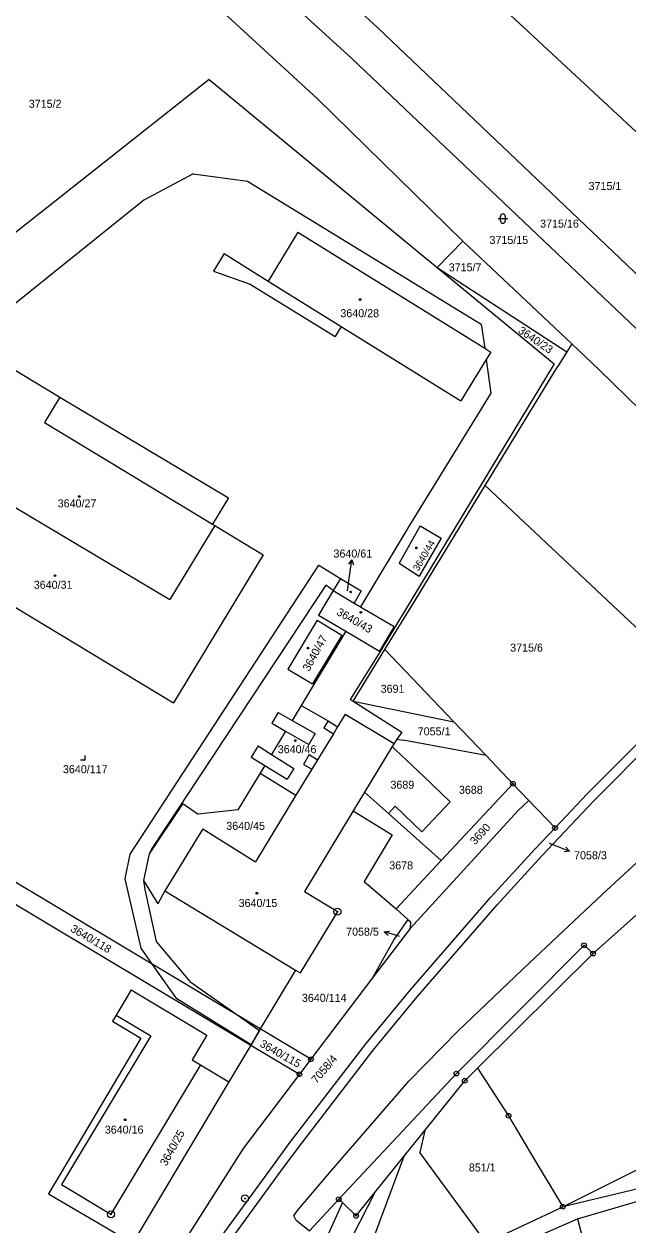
# Model space of a CAD drawing. Extents: x -593183 to -588034, y -1130415 to -1124994.
# Drawn here: x -592142.2 to -592013.9, y -1129007.5 to -1128752.4 of the extents above; entities that cross this region are included whole.
import ezdxf

# ---------------------------------------------------------------- set-up
doc = ezdxf.new("R2010")
doc.units = 0
for name, color, linetype in [('Vrstva 1', 7, 'Continuous'), ('Vrstva 16', 7, 'Continuous'), ('Vrstva 18', 7, 'Continuous'), ('Vrstva 19', 7, 'Continuous'), ('Vrstva 24', 7, 'Continuous'), ('Vrstva 25', 7, 'Continuous'), ('Vrstva 27', 7, 'Continuous'), ('Vrstva 4', 7, 'Continuous')]:
    doc.layers.add(name, color=color, linetype=linetype)

msp = doc.modelspace()

# ---------------------------------------------------------------- linework, layer by layer
at = {"layer": 'Vrstva 1'}
for p, q in [((-592103.26, -1128719.62), (-592067.03, -1128753.27)), ((-592072.54, -1128759.73), (-592111.35, -1128724.29)), ((-592079.84, -1128768.35), (-592120.68, -1128730.71)), ((-592045.17, -1128744.6), (-591991.36, -1128794.7)), ((-592006, -1128811.34), (-592067.03, -1128753.27)), ((-592012.13, -1128817.1), (-592072.54, -1128759.73)), ((-592102.85, -1128764.19), (-592162.03, -1128810.99)), ((-592102.85, -1128764.19), (-592054.41, -1128804.16)), ((-592048.94, -1128798.53), (-592079.84, -1128768.35)), ((-592106.21, -1128784.23), (-592116.74, -1128789.85)), ((-592106.21, -1128784.23), (-592094.67, -1128785.82)), ((-592094.67, -1128785.82), (-592045.04, -1128816.2)), ((-592116.74, -1128789.85), (-592152.74, -1128818.77)), ((-592083.98, -1128796.67), (-592090.33, -1128807.02)), ((-592083.98, -1128796.67), (-592044.32, -1128821.3)), ((-592048.94, -1128798.53), (-592054.41, -1128804.16)), ((-592048.94, -1128798.53), (-592025.85, -1128820.36)), ((-592099.62, -1128801.14), (-592101.88, -1128804.93)), ((-592099.62, -1128801.14), (-592090.33, -1128807.02)), ((-592101.88, -1128804.93), (-592094.16, -1128807.67)), ((-592054.41, -1128804.16), (-592026.86, -1128822.02)), ((-592054.41, -1128804.16), (-592029.6, -1128824.63)), ((-592094.16, -1128807.67), (-592076.09, -1128818.81)), ((-592045.04, -1128816.2), (-592044.32, -1128821.3)), ((-592074.77, -1128816.69), (-592076.09, -1128818.81)), ((-592074.77, -1128816.69), (-592049.42, -1128832.44)), ((-592044.32, -1128821.3), (-592043.02, -1128822.11)), ((-592025.85, -1128820.36), (-592026.86, -1128822.02)), ((-592025.85, -1128820.36), (-592020.07, -1128825.83)), ((-592043.99, -1128823.68), (-592049.42, -1128832.44)), ((-592043.02, -1128822.11), (-592043.99, -1128823.68)), ((-592043.99, -1128823.68), (-592042.99, -1128830.8)), ((-592026.86, -1128822.02), (-592028.84, -1128825.26)), ((-592145.28, -1128825.15), (-592134.52, -1128831.66)), ((-592029.6, -1128824.63), (-592066.55, -1128885.73)), ((-592044.19, -1128850.43), (-592028.84, -1128825.26)), ((-592020.07, -1128825.83), (-592011.24, -1128834.42)), ((-592134.52, -1128831.66), (-592098.76, -1128853.1)), ((-592042.99, -1128830.8), (-592060.16, -1128858.69)), ((-592158.28, -1128846.67), (-592111.17, -1128874.67)), ((-592059.04, -1128874.76), (-592044.19, -1128850.43)), ((-592044.19, -1128850.43), (-592011.13, -1128881.51)), ((-592098.76, -1128853.1), (-592102.16, -1128858.65)), ((-592101.66, -1128858.95), (-592111.17, -1128874.67)), ((-592102.16, -1128858.65), (-592101.66, -1128858.95)), ((-592101.66, -1128858.95), (-592091.39, -1128865.17)), ((-592060.16, -1128858.69), (-592070.7, -1128876.23)), ((-592058.02, -1128859), (-592062.51, -1128866.95)), ((-592058.02, -1128859), (-592053.55, -1128861.61)), ((-592167.58, -1128862.07), (-592110.38, -1128896.61)), ((-592053.55, -1128861.61), (-592058.25, -1128869.67)), ((-592091.39, -1128865.17), (-592110.38, -1128896.61)), ((-592062.51, -1128866.95), (-592058.25, -1128869.67)), ((-592074.95, -1128870.22), (-592076.53, -1128872.72)), ((-592074.95, -1128870.22), (-592070.57, -1128872.81)), ((-592076.53, -1128872.72), (-592079.65, -1128877.98)), ((-592076.53, -1128872.72), (-592072.04, -1128875.42)), ((-592070.57, -1128872.81), (-592072.04, -1128875.42)), ((-592065.5, -1128885.25), (-592059.04, -1128874.76)), ((-592072.04, -1128875.42), (-592070.7, -1128876.23)), ((-592070.7, -1128876.23), (-592063.56, -1128880.39)), ((-592079.87, -1128879.07), (-592086.1, -1128889.43)), ((-592079.87, -1128879.07), (-592074.66, -1128882.2)), ((-592079.65, -1128877.98), (-592073.83, -1128881.42)), ((-592073.83, -1128881.42), (-592083.28, -1128897.14)), ((-592074.66, -1128882.2), (-592080.87, -1128892.56)), ((-592073.83, -1128881.42), (-592066.68, -1128885.65)), ((-592063.56, -1128880.39), (-592066.68, -1128885.65)), ((-592072.28, -1128896.28), (-592065.5, -1128885.25)), ((-592052.34, -1128899.07), (-592065.5, -1128885.25)), ((-592066.55, -1128885.73), (-592072.88, -1128895.91)), ((-592086.1, -1128889.43), (-592080.87, -1128892.56)), ((-592083.28, -1128897.14), (-592085.21, -1128900.33)), ((-592083.28, -1128897.14), (-592077.57, -1128900.45)), ((-592072.88, -1128895.91), (-592072.28, -1128896.28)), ((-592072.28, -1128896.28), (-592061.95, -1128902.84)), ((-592072.28, -1128896.28), (-592050.87, -1128900.61)), ((-592088.19, -1128898.63), (-592089.56, -1128900.94)), ((-592088.19, -1128898.63), (-592085.21, -1128900.33)), ((-592077.57, -1128900.45), (-592075.57, -1128901.7)), ((-592073.92, -1128899.03), (-592075.57, -1128901.7)), ((-592073.92, -1128899.03), (-592063.57, -1128905.21)), ((-592050.87, -1128900.61), (-592052.34, -1128899.07)), ((-592050.87, -1128900.61), (-592044.03, -1128907.79)), ((-592022.54, -1128915.93), (-592005.97, -1128899.27)), ((-592086.61, -1128902.63), (-592089.59, -1128907.55)), ((-592089.56, -1128900.94), (-592086.61, -1128902.63)), ((-592076.45, -1128903.16), (-592079.83, -1128908.74)), ((-592075.57, -1128901.7), (-592076.45, -1128903.16)), ((-592061.95, -1128902.84), (-592062.97, -1128904.33)), ((-592004.86, -1128901.01), (-592021.13, -1128917.4)), ((-592092.43, -1128905.77), (-592093.89, -1128908.12)), ((-592092.43, -1128905.77), (-592089.59, -1128907.55)), ((-592063.97, -1128905.86), (-592069.83, -1128915.56)), ((-592063.57, -1128905.21), (-592063.97, -1128905.86)), ((-592063.97, -1128905.86), (-592063.31, -1128906.49)), ((-592062.97, -1128904.33), (-592063.57, -1128905.21)), ((-592062.97, -1128904.33), (-592061.67, -1128904.57)), ((-592044.03, -1128907.79), (-592061.67, -1128904.57)), ((-592093.89, -1128908.12), (-592091.01, -1128909.89)), ((-592063.31, -1128906.49), (-592057.32, -1128912.21)), ((-592044.03, -1128907.79), (-592038.33, -1128913.78)), ((-592091.01, -1128909.89), (-592092, -1128911.52)), ((-592081.04, -1128910.7), (-592084.4, -1128916.23)), ((-592079.83, -1128908.74), (-592081.04, -1128910.7)), ((-592092, -1128911.52), (-592096.75, -1128919.36)), ((-592092, -1128911.52), (-592084.4, -1128916.23)), ((-592057.32, -1128912.21), (-592051.63, -1128917.65)), ((-592069.83, -1128915.56), (-592072.25, -1128919.57)), ((-592069.83, -1128915.56), (-592064.78, -1128920.08)), ((-592053.58, -1128930.11), (-592039.22, -1128914.74)), ((-592039.22, -1128914.74), (-592038.33, -1128913.78)), ((-592038.33, -1128913.78), (-592034.95, -1128917.33)), ((-592025.92, -1128919.5), (-592022.54, -1128915.93)), ((-592108.4, -1128917.98), (-592115.56, -1128928.68)), ((-592108.4, -1128917.98), (-592105.15, -1128920.28)), ((-592084.4, -1128916.23), (-592093.01, -1128930.37)), ((-592063.32, -1128918.57), (-592064.78, -1128920.08)), ((-592063.32, -1128918.57), (-592057.68, -1128923.98)), ((-592057.68, -1128923.98), (-592051.63, -1128917.65)), ((-592037.21, -1128919.47), (-592034.95, -1128917.33)), ((-592034.95, -1128917.33), (-592029.39, -1128923.17)), ((-592032.22, -1128929.13), (-592021.13, -1128917.4)), ((-592096.75, -1128919.36), (-592105.15, -1128920.28)), ((-592072.25, -1128919.57), (-592082.62, -1128936.71)), ((-592072.25, -1128919.57), (-592063.95, -1128924.65)), ((-592064.78, -1128920.08), (-592053.58, -1128930.11)), ((-592037.21, -1128919.47), (-592060.18, -1128944.56)), ((-592029.39, -1128923.17), (-592025.92, -1128919.5)), ((-592091.97, -1128965.87), (-592166.56, -1128921.21)), ((-592104.16, -1128923.39), (-592112.26, -1128936.52)), ((-592104.16, -1128923.39), (-592093.01, -1128930.37)), ((-592033.6, -1128927.63), (-592029.39, -1128923.17)), ((-592063.95, -1128924.65), (-592069.94, -1128934.53)), ((-592115.56, -1128928.68), (-592116.81, -1128934.36)), ((-592043.11, -1128937.92), (-592033.6, -1128927.63)), ((-592160.1, -1128929.74), (-592094.02, -1128969.3)), ((-592053.58, -1128930.11), (-592063.15, -1128940.35)), ((-592032.22, -1128929.13), (-592041.64, -1128939.49)), ((-592021.3, -1128949.87), (-591998.99, -1128929.89)), ((-592116.81, -1128934.36), (-592113.71, -1128939.28)), ((-592069.94, -1128934.53), (-592063.15, -1128940.35)), ((-592112.26, -1128936.52), (-592113.71, -1128939.28)), ((-592112.26, -1128936.52), (-592084.52, -1128953.36)), ((-592082.62, -1128936.71), (-592075.59, -1128940.96)), ((-592060.11, -1128957.59), (-592043.11, -1128937.92)), ((-592075.59, -1128940.96), (-592083.49, -1128953.98)), ((-592063.15, -1128940.35), (-592060.64, -1128942.62)), ((-592058.69, -1128959.05), (-592041.64, -1128939.49)), ((-592060.64, -1128942.62), (-592063.57, -1128946.78)), ((-592060.64, -1128942.62), (-592060.05, -1128943.15)), ((-592060.05, -1128943.15), (-592060.18, -1128944.56)), ((-592060.18, -1128944.56), (-592068.12, -1128955.02)), ((-592063.57, -1128946.78), (-592068.12, -1128955.02)), ((-592045.87, -1128974.22), (-592021.3, -1128949.87)), ((-592084.52, -1128953.36), (-592091.97, -1128965.87)), ((-592084.52, -1128953.36), (-592083.49, -1128953.98)), ((-592068.12, -1128955.02), (-592081.24, -1128972.3)), ((-592119.41, -1128957.6), (-592122.6, -1128962.93)), ((-592119.41, -1128957.6), (-592103.36, -1128967.21)), ((-592069.52, -1128968.96), (-592060.11, -1128957.59)), ((-592068, -1128970.36), (-592058.69, -1128959.05)), ((-592122.6, -1128962.93), (-592123.37, -1128964.22)), ((-592123.37, -1128964.22), (-592117.35, -1128967.82)), ((-592122.6, -1128962.93), (-592115.25, -1128967.34)), ((-592091.97, -1128965.87), (-592094.02, -1128969.3)), ((-592081.24, -1128972.3), (-592091.97, -1128965.87)), ((-592117.35, -1128967.82), (-592136.92, -1129000.87)), ((-592115.25, -1128967.34), (-592134.16, -1128998.91)), ((-592103.36, -1128967.21), (-592106.48, -1128972.41)), ((-592094.02, -1128969.3), (-592098.65, -1128977.08)), ((-592094.02, -1128969.3), (-592083.67, -1128975.5)), ((-592085.61, -1128989.91), (-592069.52, -1128968.96)), ((-592083.87, -1128991.07), (-592068, -1128970.36)), ((-592104.67, -1128973.49), (-592123.69, -1129005.24)), ((-592106.48, -1128972.41), (-592104.67, -1128973.49)), ((-592104.67, -1128973.49), (-592098.65, -1128977.08)), ((-592081.24, -1128972.3), (-592083.67, -1128975.5)), ((-592048.57, -1128976.89), (-592045.87, -1128974.22)), ((-592045.87, -1128974.22), (-592039.25, -1128984.31)), ((-592098.65, -1128977.08), (-592175.59, -1129106.28)), ((-592083.67, -1128975.5), (-592095.63, -1128991.25)), ((-592057.04, -1128987.44), (-592048.57, -1128976.89)), ((-592039.25, -1128984.31), (-592034.66, -1128992.08)), ((-592027.75, -1129003.63), (-591985.78, -1128982.71)), ((-592061.52, -1128993), (-592057.04, -1128987.44)), ((-592057.04, -1128987.44), (-592058.1, -1128992.14)), ((-592089.15, -1128994.78), (-592085.61, -1128989.91)), ((-592095.63, -1128991.25), (-592122.16, -1129033.04)), ((-592087.6, -1128996.06), (-592083.87, -1128991.07)), ((-592044.03, -1129011.3), (-592058.1, -1128992.14)), ((-592034.66, -1128992.08), (-592027.75, -1129003.63)), ((-591977.29, -1128991.55), (-592027.75, -1129003.63)), ((-592101.98, -1129012.35), (-592089.15, -1128994.78)), ((-592061.52, -1128993), (-592068.58, -1129011.91)), ((-592067.64, -1129000.62), (-592061.52, -1128993)), ((-592100.25, -1129013.46), (-592087.6, -1128996.06)), ((-592134.16, -1128998.91), (-592123.69, -1129005.24)), ((-592136.92, -1129000.87), (-592122.45, -1129009.39)), ((-592081.56, -1129008.78), (-592075.31, -1129002.03)), ((-592074.55, -1129002.77), (-592078.41, -1129011.34)), ((-592075.31, -1129002.03), (-592074.55, -1129002.77)), ((-592074.55, -1129002.77), (-592071.64, -1129005.6)), ((-592067.64, -1129000.62), (-592074.5, -1129014.01)), ((-592071.64, -1129005.6), (-592067.64, -1129000.62)), ((-592024.59, -1129006.21), (-592010.12, -1129001.94)), ((-592044.03, -1129011.3), (-592027.75, -1129003.63)), ((-592042.85, -1129014.16), (-592024.59, -1129006.21)), ((-592024.59, -1129006.21), (-592014.41, -1129044.75))]:
    msp.add_line(p, q, dxfattribs=at)
at = {"layer": 'Vrstva 16'}
for p, q in [((-592073.44, -1128872.81), (-592072.96, -1128869.22)), ((-592030.66, -1128926.39), (-592029.12, -1128927.01)), ((-592062.44, -1128946.21), (-592062.77, -1128946.11))]:
    msp.add_line(p, q, dxfattribs=at)
at = {"layer": 'Vrstva 24'}
for centre, radius in [((-592038.33, -1128913.78), 0.5), ((-592038.33, -1128913.78), 0.0327), ((-592029.39, -1128923.17), 0.5), ((-592029.39, -1128923.17), 0.0327), ((-592075.59, -1128940.96), 0.75), ((-592075.59, -1128940.96), 0.0903), ((-592023.23, -1128948.1), 0.5), ((-592023.23, -1128948.1), 0.0327), ((-592021.3, -1128949.87), 0.5), ((-592021.3, -1128949.87), 0.0327), ((-592081.24, -1128972.3), 0.5), ((-592081.24, -1128972.3), 0.0327), ((-592083.67, -1128975.5), 0.5), ((-592083.67, -1128975.5), 0.0327), ((-592050.32, -1128975.34), 0.5), ((-592050.32, -1128975.34), 0.0327), ((-592048.57, -1128976.89), 0.5), ((-592048.57, -1128976.89), 0.0327), ((-592039.25, -1128984.31), 0.5), ((-592039.25, -1128984.31), 0.0327), ((-592095.21, -1129001.88), 0.75), ((-592095.21, -1129001.88), 0.0903), ((-592075.31, -1129002.03), 0.5), ((-592075.31, -1129002.03), 0.0327), ((-592123.69, -1129005.24), 0.75), ((-592123.69, -1129005.24), 0.0903), ((-592071.64, -1129005.6), 0.5), ((-592027.75, -1129003.63), 0.5), ((-592027.75, -1129003.63), 0.0327), ((-592071.64, -1129005.6), 0.0327)]:
    msp.add_circle(centre, radius, dxfattribs=at)
at = {"layer": 'Vrstva 25'}
for p, q in [((-592040.94, -1128794.25), (-592040.94, -1128793.25)), ((-592039.94, -1128793.25), (-592039.94, -1128794.25)), ((-592041.44, -1128793.75), (-592039.44, -1128793.75)), ((-592072.96, -1128869.22), (-592072.57, -1128866.25)), ((-592129.16, -1128908.8), (-592129.16, -1128907.8)), ((-592129.16, -1128908.8), (-592130.16, -1128908.8)), ((-592029.12, -1128927.01), (-592026.34, -1128928.13)), ((-592062.77, -1128946.11), (-592065.65, -1128945.27))]:
    msp.add_line(p, q, dxfattribs=at)
for points in [[(-592073.19, -1128867.17), (-592072.57, -1128866.25), (-592072.2, -1128867.3)], [(-592027.08, -1128927.29), (-592026.34, -1128928.13), (-592027.45, -1128928.22)], [(-592064.83, -1128946.03), (-592065.65, -1128945.27), (-592064.55, -1128945.07)]]:
    msp.add_lwpolyline(points, dxfattribs=at)
for centre, radius in [((-592070.78, -1128810.95), 0.175), ((-592070.78, -1128810.95), 0.15), ((-592130.43, -1128852.78), 0.175), ((-592130.43, -1128852.78), 0.15), ((-592058.84, -1128863.69), 0.175), ((-592058.84, -1128863.69), 0.15), ((-592135.57, -1128869.58), 0.175), ((-592135.57, -1128869.58), 0.15), ((-592072.79, -1128873.05), 0.175), ((-592072.79, -1128873.05), 0.15), ((-592070.62, -1128877.4), 0.175), ((-592070.62, -1128877.4), 0.15), ((-592081.83, -1128884.98), 0.175), ((-592081.83, -1128884.98), 0.15), ((-592084.53, -1128904.62), 0.175), ((-592084.53, -1128904.62), 0.15), ((-592092.7, -1128937.04), 0.175), ((-592092.7, -1128937.04), 0.15), ((-592120.69, -1128985.17), 0.175), ((-592120.69, -1128985.17), 0.15)]:
    msp.add_circle(centre, radius, dxfattribs=at)
for centre, start, end in [((-592040.44, -1128793.25), 90, 180), ((-592040.44, -1128793.25), 0, 90), ((-592040.44, -1128794.25), 180, 270), ((-592040.44, -1128794.25), 270, 0)]:
    msp.add_arc(centre, 0.5, start, end, dxfattribs=at)
at = {"layer": 'Vrstva 27'}
for p, q in [((-592119.6, -1128928.75), (-592079.57, -1128867.39)), ((-592079.57, -1128867.39), (-592074.95, -1128870.22)), ((-592078.04, -1128871.62), (-592115.03, -1128927.56)), ((-592076.53, -1128872.72), (-592078.04, -1128871.62)), ((-592074.95, -1128870.22), (-592076.53, -1128872.72)), ((-592120.65, -1128934), (-592119.6, -1128928.75)), ((-592115.56, -1128928.68), (-592116.81, -1128934.36)), ((-592115.03, -1128927.56), (-592115.56, -1128928.68)), ((-592117.3, -1128948.75), (-592120.65, -1128934)), ((-592116.81, -1128934.36), (-592116.5, -1128936.23)), ((-592116.5, -1128936.23), (-592114.1, -1128947.3)), ((-592114.87, -1128952.16), (-592117.3, -1128948.75)), ((-592114.1, -1128947.3), (-592106.97, -1128955.82)), ((-592109.68, -1128959.45), (-592114.87, -1128952.16)), ((-592106.97, -1128955.82), (-592096.49, -1128963.17)), ((-592094.45, -1128968.86), (-592109.68, -1128959.45)), ((-592096.49, -1128963.17), (-592092.57, -1128965.91)), ((-592092.17, -1128966.19), (-592093.94, -1128969.17)), ((-592092.57, -1128965.91), (-592092.17, -1128966.19)), ((-592093.94, -1128969.17), (-592094.45, -1128968.86))]:
    msp.add_line(p, q, dxfattribs=at)
at = {"layer": 'Vrstva 4'}
for p, q in [((-592090.33, -1128807.02), (-592074.77, -1128816.69)), ((-592134.52, -1128831.66), (-592137.8, -1128837.08)), ((-592137.8, -1128837.08), (-592102.16, -1128858.65)), ((-592085.21, -1128900.33), (-592080.34, -1128903.12)), ((-592077.57, -1128900.45), (-592078.46, -1128901.89)), ((-592086.61, -1128902.63), (-592081.67, -1128905.46)), ((-592080.34, -1128903.12), (-592081.67, -1128905.46)), ((-592078.46, -1128901.89), (-592076.45, -1128903.16)), ((-592089.59, -1128907.55), (-592084.85, -1128910.54)), ((-592081.63, -1128907.61), (-592082.82, -1128909.69)), ((-592081.63, -1128907.61), (-592079.83, -1128908.74)), ((-592091.01, -1128909.89), (-592086.27, -1128912.81)), ((-592084.85, -1128910.54), (-592086.27, -1128912.81)), ((-592082.82, -1128909.69), (-592081.04, -1128910.7)), ((-592019.47, -1128937.42), (-591995.39, -1128915)), ((-592034.82, -1128951.86), (-592019.47, -1128937.42)), ((-592050.32, -1128975.34), (-592023.23, -1128948.1)), ((-592023.23, -1128948.1), (-592021.3, -1128949.87)), ((-592050.03, -1128966.35), (-592034.82, -1128951.86)), ((-592060.4, -1128976.98), (-592050.03, -1128966.35)), ((-592076.84, -1128995.92), (-592060.4, -1128976.98)), ((-592075.31, -1129002.03), (-592050.32, -1128975.34)), ((-592084.06, -1129004.43), (-592076.84, -1128995.92)), ((-592084.85, -1129005.56), (-592084.06, -1129004.43)), ((-592084.45, -1129006.44), (-592084.85, -1129005.56)), ((-592084.45, -1129006.44), (-592081.56, -1129008.78))]:
    msp.add_line(p, q, dxfattribs=at)

# ---------------------------------------------------------------- texts
at = {"layer": 'Vrstva 16'}
for s, p in [('3640/61', (-592076.43, -1128865.75)), ('7058/3', (-592025.34, -1128929.83)), ('7058/5', (-592073.75, -1128946.06))]:
    msp.add_text(s, height=1.7, dxfattribs=at).set_placement(p)
at = {"layer": 'Vrstva 18'}
for s, height, p in [('3715/2', 1.7, (-592141.14, -1128770.22)), ('3715/1', 1.7, (-592022.26, -1128787.68)), ('3715/16', 1.7, (-592032.55, -1128795.67)), ('3715/15', 1.7, (-592043.3, -1128799.14)), ('3715/7', 1.7, (-592051.96, -1128804.95)), ('3715/6', 1.7, (-592038.91, -1128885.73)), ('3691', 1.7, (-592066.42, -1128894.47)), ('7055/1', 1.7, (-592058.54, -1128903.51)), ('3689', 1.7, (-592064.34, -1128914.85)), ('3688', 1.7, (-592049.8, -1128915.93)), ('3640/45', 1.7, (-592099.2, -1128923.59)), ('7058/3', 0.1, (-592030.66, -1128926.39)), ('3678', 1.7, (-592064.59, -1128931.98)), ('7058/5', 0.1, (-592062.44, -1128946.21)), ('3640/114', 1.7, (-592083.14, -1128960.12)), ('851/1', 1.7, (-592047.68, -1128996.15))]:
    msp.add_text(s, height=height, dxfattribs=at).set_placement(p)
for s, rotation, p in [('3640/23', 325.8641, (-592037.37, -1128817.91)), ('3690', 47.2648, (-592046.38, -1128926.89)), ('3640/118', 329.4587, (-592132.44, -1128945.03)), ('3640/115', 330.7118, (-592092.24, -1128969.53)), ('7058/4', 49.4365, (-592080.02, -1128977.58)), ('3640/25', 60.9454, (-592111.93, -1128995.13))]:
    msp.add_text(s, height=1.7, rotation=rotation, dxfattribs=at).set_placement(p)
at = {"layer": 'Vrstva 19'}
for s, height, p in [('3640/28', 1.7, (-592074.97, -1128814.7)), ('3640/27', 1.7, (-592135, -1128855.09)), ('3640/31', 1.7, (-592140.08, -1128872.38)), ('3640/61', 0.01, (-592073.44, -1128872.81)), ('3640/46', 1.7, (-592088.27, -1128907.31)), ('3640/117', 1.7, (-592133.89, -1128911.55)), ('3640/15', 1.7, (-592096.58, -1128939.97)), ('3640/16', 1.7, (-592125, -1128988.11))]:
    msp.add_text(s, height=height, dxfattribs=at).set_placement(p)
for s, height, rotation, p in [('3640/44', 1.47, 59.5697, (-592058.39, -1128868.75)), ('3640/43', 1.7, 330.2551, (-592075.93, -1128877.8)), ('3640/47', 1.7, 61.2797, (-592081.62, -1128890.06))]:
    msp.add_text(s, height=height, rotation=rotation, dxfattribs=at).set_placement(p)

doc.saveas('drawing.dxf')
